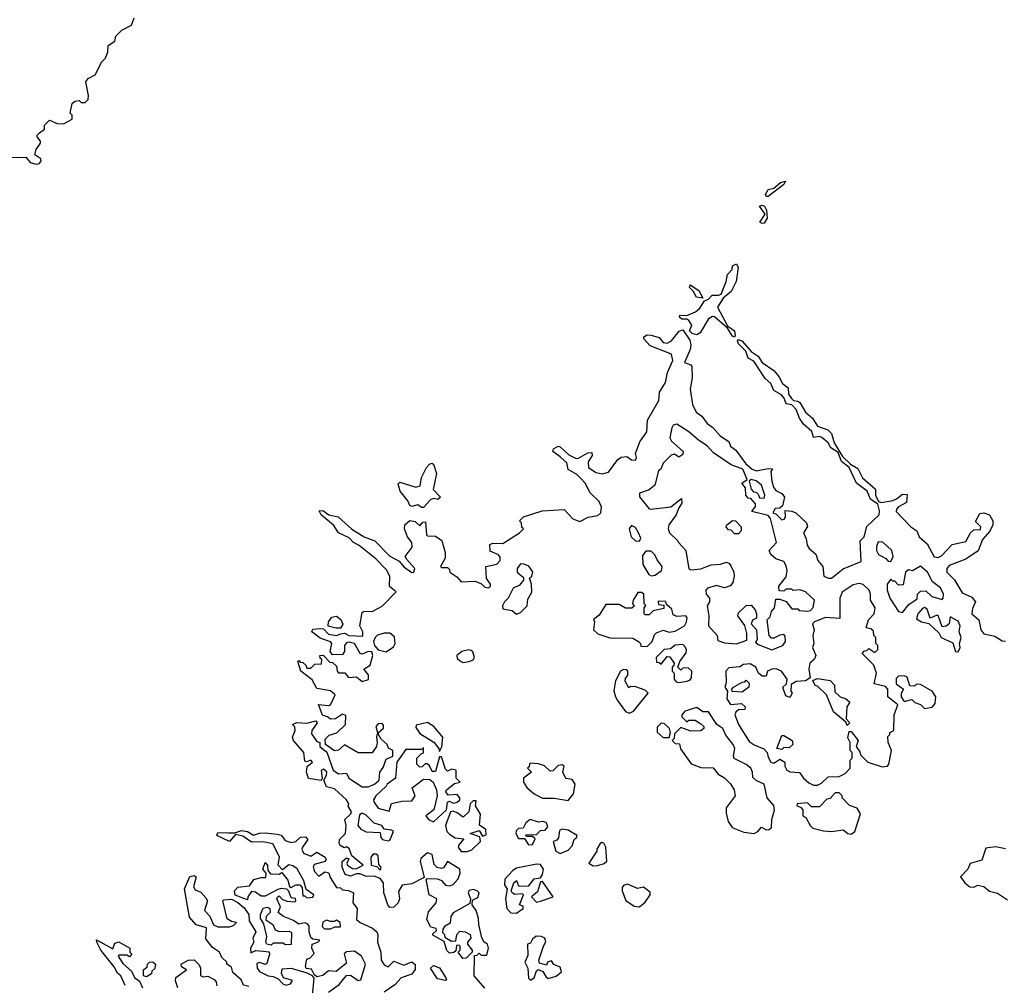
# Model space of a CAD drawing. Extents: x 2219101 to 2444320, y 201258 to 358766.
# Tile 279 of 349: x 2402534 to 2407509, y 237378 to 242258. Entities that reach past the tile are written whole.
import ezdxf

# ---------------------------------------------------------------- set-up
doc = ezdxf.new("R2010")
doc.units = 0

msp = doc.modelspace()

# ---------------------------------------------------------------- linework, layer by layer
at = {"layer": '0CON10XD'}
for points in [[(2402495, 241562.5), (2402565, 241563.3), (2402586.4, 241536.4), (2402617.5, 241527.5), (2402635, 241530.8), (2402642.5, 241545), (2402640.6, 241555), (2402611.4, 241575), (2402618, 241602), (2402640, 241635), (2402640, 241645), (2402623, 241667), (2402622.5, 241675), (2402635, 241686.7), (2402660, 241705), (2402660, 241725), (2402685, 241750), (2402723.3, 241733.3), (2402755, 241731.2), (2402800, 241755), (2402800, 241775), (2402790, 241785), (2402800, 241835), (2402813, 241847), (2402835, 241850), (2402845, 241840), (2402865, 241840), (2402880, 241855), (2402882.5, 241875), (2402867.5, 241945), (2402879.3, 241960.7), (2402915, 241980), (2402950, 242045), (2402967, 242063), (2402980, 242095), (2402981.7, 242128.3), (2403015, 242150), (2403020, 242175), (2403050, 242205), (2403099.3, 242230.7), (2403113, 242267)], [(2406305, 241363.8), (2406301.4, 241375), (2406315, 241400), (2406345, 241407.1), (2406378, 241435), (2406402.5, 241442.5), (2406395.5, 241425), (2406315, 241364.3), (2406305, 241363.8)], [(2406285, 241228), (2406273.3, 241235), (2406301.2, 241275), (2406272.5, 241315), (2406285, 241321.2), (2406298, 241315), (2406308.1, 241295), (2406311.4, 241255), (2406295, 241230), (2406285, 241228)], [(2406145, 240653.8), (2406135, 240658.8), (2406109.6, 240699.5), (2406045, 240756.2), (2406035, 240758), (2406014.1, 240745.9), (2405972.5, 240675), (2405955, 240665.6), (2405931.3, 240671.3), (2405918, 240685), (2405929.2, 240715), (2405915, 240738), (2405905, 240744.2), (2405880, 240745), (2405867.5, 240755), (2405870, 240765), (2405905, 240763.8), (2405948.5, 240781.5), (2405969.9, 240800.1), (2405993.3, 240836.7), (2406015, 240846.2), (2406033.6, 240866.4), (2406065, 240865.4), (2406078.7, 240871.3), (2406103.3, 240935), (2406109.6, 240970.4), (2406134.2, 240995), (2406136, 241015), (2406155, 241023.8), (2406164, 241005), (2406153.6, 240935), (2406128.2, 240885), (2406089.1, 240850.9), (2406060.5, 240805), (2406110.4, 240710.5), (2406145.5, 240685), (2406149.2, 240660.8), (2406145, 240653.8)], [(2405985, 240850), (2405954.2, 240855), (2405936.2, 240886.2), (2405917.5, 240905), (2405921.7, 240918.3), (2405965, 240890), (2405985, 240850)], [(2404665, 237907.5), (2404685, 237883.3), (2404705, 237880), (2404725, 237887.5), (2404750, 237915), (2404760, 237945), (2404758, 237965), (2404695, 238004), (2404675, 237971.4), (2404665, 237967.5), (2404642.7, 237972.7), (2404627.8, 237987.8), (2404618.3, 238038.3), (2404595, 238047.5), (2404561.5, 238018.5), (2404557.1, 238005), (2404578.3, 237921.7), (2404515, 237891.2), (2404467, 237883), (2404448.3, 237851.7), (2404453.3, 237815), (2404446.7, 237795), (2404425, 237773.3), (2404405, 237770), (2404393.9, 237783.9), (2404373.3, 237845), (2404372.5, 237895), (2404355, 237917.5), (2404325, 237930), (2404285, 237927.5), (2404255, 237941.2), (2404235, 237941.2), (2404205, 237928.8), (2404178.3, 237938.3), (2404163.9, 237973.9), (2404163.6, 238003.6), (2404185, 238022.5), (2404197.5, 238017.5), (2404186.7, 237995), (2404190, 237985), (2404215, 237968), (2404233.8, 237966.2), (2404270, 237985), (2404211.7, 238031.7), (2404198.3, 238068.3), (2404185, 238077.5), (2404173, 238073), (2404153.6, 238083.6), (2404147.5, 238095), (2404150, 238115), (2404180, 238145), (2404183.3, 238185), (2404177.5, 238215), (2404207.5, 238245), (2404210, 238255), (2404193, 238283), (2404196.7, 238295), (2404185.8, 238315.8), (2404125, 238371.2), (2404085, 238380), (2404070, 238415), (2404085, 238440), (2404086.2, 238456.2), (2404069.3, 238469.3), (2404057.5, 238462.5), (2404062.5, 238425), (2404057.5, 238412.5), (2403993, 238423), (2403983.3, 238455), (2403987, 238483), (2404013.3, 238505), (2404005, 238515.8), (2403985, 238507.5), (2403975, 238510), (2403970, 238555), (2403916.7, 238615), (2403911.7, 238631.7), (2403926.2, 238665), (2403924.1, 238684.1), (2403912.5, 238695), (2403933.6, 238706.4), (2403985, 238703.3), (2404030, 238715), (2404036.4, 238703.6), (2404010, 238665), (2404008.3, 238648.3), (2404035, 238610), (2404050, 238605), (2404050, 238585), (2404086.2, 238556.2), (2404117.5, 238465), (2404145, 238446.7), (2404185, 238450), (2404197.5, 238425), (2404265, 238381.2), (2404295, 238380), (2404326.1, 238393.9), (2404350, 238415), (2404353.3, 238455), (2404370.7, 238479.3), (2404385, 238520), (2404420, 238535), (2404420, 238565), (2404397, 238577), (2404390, 238595), (2404361.2, 238621.2), (2404346.7, 238645), (2404347.5, 238655), (2404372.3, 238677.7), (2404372.3, 238692.3), (2404365, 238701.2), (2404345, 238700), (2404333.1, 238685), (2404342.5, 238655), (2404337, 238633), (2404340, 238605), (2404336.2, 238585), (2404315, 238553.3), (2404245, 238552.5), (2404175, 238593.3), (2404145, 238566.7), (2404125, 238562.5), (2404080, 238595), (2404078.3, 238621.7), (2404097.5, 238642.5), (2404137, 238653), (2404180, 238695), (2404181.7, 238741.7), (2404165, 238747.5), (2404130, 238725), (2404105, 238722.5), (2404090, 238735), (2404063.6, 238743.6), (2404043.3, 238796.7), (2404095, 238791.2), (2404104.3, 238795.7), (2404127.5, 238845), (2404105, 238866.2), (2404035, 238877.5), (2404011.7, 238921.7), (2403953.8, 238965), (2403940, 239015), (2403945, 239020), (2403951.7, 239011.7), (2403965, 239010), (2403980, 238995), (2403985, 238980), (2404005, 238980), (2404025, 239000), (2404058.3, 239001.7), (2404060, 239025), (2404051.7, 239031.7), (2404050, 239045), (2404067, 239047), (2404101.7, 239011.7), (2404115, 239010), (2404135, 238990), (2404137.5, 238965), (2404145, 238957.5), (2404177.5, 238957.5), (2404195, 238934), (2404235, 238937.5), (2404265, 238913.3), (2404297, 238923), (2404297, 238947), (2404272.5, 238975), (2404304.3, 238995.7), (2404318.6, 239045), (2404312.7, 239062.7), (2404295, 239064.5), (2404265, 239051.9), (2404255, 239054), (2404225.5, 239105.5), (2404198.8, 239111.2), (2404185, 239108), (2404174.5, 239095.5), (2404175.7, 239065), (2404165, 239050), (2404115, 239047.5), (2404102.5, 239065), (2404110.8, 239105), (2404104.5, 239114.4), (2404052.6, 239132.6), (2404010, 239165), (2404015, 239177.5), (2404055, 239181.2), (2404068.8, 239178.8), (2404095, 239152), (2404135, 239146.2), (2404156.2, 239153.8), (2404175, 239157.5), (2404196.4, 239146.4), (2404267.5, 239142.5), (2404267.1, 239165), (2404252.7, 239195), (2404265, 239262.5), (2404275, 239268.8), (2404315, 239266.7), (2404365, 239294), (2404436.1, 239366.1), (2404403, 239393), (2404404.5, 239445), (2404387.6, 239477.6), (2404332.7, 239532.7), (2404250, 239600), (2404221.4, 239615), (2404198.9, 239638.9), (2404144.3, 239664.3), (2404121.2, 239701.2), (2404056.7, 239755), (2404047.5, 239775), (2404065, 239777.5), (2404096.4, 239756.4), (2404142.5, 239745), (2404212.3, 239682.3), (2404274.5, 239644.5), (2404328.8, 239625), (2404405, 239546), (2404451.2, 239521.2), (2404475, 239492.5), (2404515, 239464.2), (2404525.8, 239465), (2404531.2, 239485), (2404489.6, 239529.5), (2404482.5, 239545), (2404517.8, 239592.2), (2404515.5, 239615), (2404494, 239644), (2404478.2, 239685), (2404480, 239705), (2404505, 239727.5), (2404531.7, 239721.7), (2404555, 239700), (2404571.7, 239718.3), (2404585, 239720), (2404590, 239655), (2404595, 239650), (2404635, 239647.5), (2404666.2, 239626.2), (2404683.3, 239565), (2404683, 239537), (2404660, 239495), (2404665, 239490), (2404695, 239490), (2404705, 239480), (2404707.5, 239465), (2404742.3, 239442.3), (2404765, 239416.7), (2404835, 239420), (2404866.7, 239406.7), (2404885, 239390), (2404905, 239386.7), (2404913.3, 239395), (2404913.3, 239405), (2404893, 239433), (2404890, 239495), (2404945, 239506.7), (2404962.5, 239525), (2404961.7, 239541.7), (2404953, 239553), (2404911.7, 239571.7), (2404910, 239605), (2404925, 239612.5), (2404975, 239610), (2405060, 239665), (2405080, 239685), (2405071.7, 239691.7), (2405070, 239715), (2405060, 239725), (2405080, 239745), (2405173.9, 239776.1), (2405285, 239783.3), (2405328.8, 239735), (2405365, 239721.5), (2405405.6, 239744.4), (2405455, 239752.9), (2405470, 239765), (2405473.8, 239795), (2405462.4, 239822.4), (2405416.6, 239866.6), (2405390.5, 239915), (2405369.9, 239939.9), (2405349.2, 239959.2), (2405305.5, 239985), (2405298.3, 240018.3), (2405265, 240049.2), (2405227.5, 240075), (2405230.6, 240089.4), (2405255, 240102.5), (2405265, 240100), (2405309.3, 240059.3), (2405345, 240040.8), (2405357.9, 240042.1), (2405405, 240068.8), (2405425, 240070), (2405425.8, 240055), (2405406.9, 240023.1), (2405408.1, 239995), (2405445, 239969.5), (2405477.9, 239962.1), (2405509.1, 239970.9), (2405556.2, 240035), (2405573.2, 240046.8), (2405601.2, 240051.2), (2405625, 240033.3), (2405645, 240032.2), (2405650, 240045), (2405646.2, 240065), (2405667.1, 240125), (2405702.5, 240175), (2405705.4, 240234.5), (2405763.8, 240333.8), (2405767.5, 240375), (2405797.5, 240425), (2405807.5, 240475), (2405833.3, 240535), (2405827.5, 240567.5), (2405720, 240610), (2405686.7, 240645), (2405687.8, 240655), (2405705, 240665.5), (2405725, 240663.6), (2405765, 240652.2), (2405785, 240626.5), (2405805, 240623.1), (2405827.5, 240635), (2405866.1, 240683.9), (2405885, 240691.2), (2405919.2, 240639.2), (2405925.4, 240614.6), (2405921.7, 240591.7), (2405893.8, 240525), (2405924.2, 240514.2), (2405930, 240505), (2405931.2, 240448.8), (2405921.2, 240391.2), (2405933, 240313), (2405952.5, 240275), (2405980, 240255), (2406007, 240217), (2406036.4, 240196.4), (2406075, 240153.3), (2406116.7, 240126.7), (2406125, 240102.5), (2406151.7, 240081.7), (2406203.1, 240013.1), (2406235, 239985.6), (2406255, 239978.1), (2406315, 239990), (2406338.3, 239988.3), (2406330, 239975), (2406334, 239925), (2406343.1, 239895), (2406355, 239878), (2406384, 239864), (2406397.5, 239845), (2406388.3, 239801.7), (2406375, 239790), (2406351.7, 239788.3), (2406340, 239765), (2406355, 239760), (2406385, 239730), (2406396.4, 239733.6), (2406402.5, 239745), (2406401.7, 239778.3), (2406435, 239774), (2406455.8, 239765), (2406509.2, 239715), (2406513.8, 239696.2), (2406493.8, 239665), (2406507.5, 239635), (2406513, 239603), (2406522.5, 239585), (2406556.1, 239556.1), (2406566.2, 239525), (2406592.5, 239495), (2406597.5, 239445), (2406620, 239435), (2406635, 239436.2), (2406695, 239483.3), (2406785, 239520), (2406780, 239625), (2406800, 239645), (2406813.9, 239696.1), (2406876.7, 239755), (2406878.8, 239775), (2406869.6, 239809.5), (2406832, 239835), (2406815.7, 239875.7), (2406762.5, 239915), (2406724.2, 239994.2), (2406686.7, 240025), (2406670, 240070), (2406632.5, 240095), (2406619.3, 240119.3), (2406586.1, 240146.1), (2406575, 240151.2), (2406545, 240146.7), (2406536.7, 240176.7), (2406494.6, 240214.6), (2406474.3, 240245), (2406457.8, 240287.8), (2406435, 240310.8), (2406406.1, 240316.1), (2406395.9, 240345.9), (2406382.9, 240362.9), (2406343.8, 240383.8), (2406328.9, 240418.9), (2406300.8, 240445), (2406242.5, 240532.5), (2406215, 240548), (2406202.9, 240582.9), (2406165, 240620), (2406160, 240635), (2406165, 240642.5), (2406185, 240633.8), (2406230.6, 240580.6), (2406265, 240557.5), (2406285.6, 240525.6), (2406343.8, 240485), (2406370, 240455), (2406388.8, 240418.8), (2406417.1, 240397.1), (2406419.2, 240365), (2406433.2, 240343.2), (2406444.2, 240334.2), (2406465, 240330), (2406475, 240323.8), (2406504.3, 240274.3), (2406539.2, 240245), (2406564.3, 240204.3), (2406617.5, 240185), (2406635, 240167.5), (2406649.3, 240119.3), (2406691.2, 240051.2), (2406731.2, 240011.2), (2406769.3, 239989.3), (2406792.3, 239942.3), (2406858.8, 239885), (2406858.6, 239855), (2406873.3, 239823.3), (2406888, 239818), (2406945, 239828.8), (2406964.1, 239835.9), (2406995, 239860), (2407018.3, 239858.3), (2407015, 239817.5), (2406974.2, 239795.8), (2406963.3, 239785), (2406962.3, 239772.3), (2407036.2, 239695), (2407067.5, 239675), (2407078.8, 239645), (2407119.1, 239609.1), (2407155, 239544), (2407175, 239539.2), (2407191.7, 239548.3), (2407245, 239606.2), (2407315, 239621.2), (2407337.5, 239665), (2407355, 239680), (2407388.3, 239681.7), (2407390, 239695), (2407362.5, 239722.5), (2407385, 239762.5), (2407405, 239765.8), (2407433.3, 239755), (2407451.2, 239725), (2407451.2, 239705), (2407435, 239672.5), (2407399.3, 239630.7), (2407376.4, 239573.6)], [(2406335, 239073.3), (2406390, 239095), (2406402.5, 239115), (2406401.7, 239141.7), (2406395, 239150), (2406375, 239147.5), (2406345, 239132.5), (2406333, 239133), (2406320, 239145), (2406310, 239225), (2406325, 239240), (2406333, 239267), (2406347.5, 239285), (2406355, 239330), (2406375, 239330), (2406407, 239317), (2406435, 239280), (2406465, 239280), (2406472.5, 239272.5), (2406515, 239268), (2406528.8, 239271.2), (2406542.7, 239287.3), (2406550, 239325), (2406505, 239365.8), (2406475, 239376.7), (2406442.5, 239372.5), (2406435, 239380), (2406405, 239380), (2406395, 239370), (2406371.7, 239371.7), (2406370, 239395), (2406407, 239443), (2406412.5, 239475), (2406407, 239497), (2406395, 239520), (2406355, 239532.5), (2406330, 239555), (2406320, 239575), (2406357.5, 239615), (2406326.7, 239736.7), (2406315, 239752.5), (2406232.5, 239772.5), (2406251.7, 239798.3), (2406251.7, 239811.7), (2406228.3, 239838.3), (2406215, 239840), (2406202.5, 239855), (2406201.7, 239891.7), (2406182.5, 239915), (2406210, 239935), (2406187.2, 239987.2), (2406128.2, 240008.2), (2406039.7, 240069.7), (2406008, 240105), (2405963.5, 240133.5), (2405915, 240175.6), (2405855, 240213.1), (2405835, 240208), (2405829.2, 240195), (2405818.6, 240145), (2405827.7, 240127.7), (2405886.4, 240076.4), (2405885, 240060), (2405865, 240047.5), (2405841.7, 240061.7), (2405825, 240056.7), (2405785, 240016.2), (2405773.3, 239986.7), (2405761.7, 239978.3), (2405743.3, 239905), (2405715, 239881.2), (2405665, 239865.5), (2405665, 239846.7), (2405715, 239786.2), (2405725, 239783.8), (2405823.9, 239796.1), (2405878.3, 239838.3), (2405880, 239815), (2405862, 239788), (2405851.2, 239755), (2405814, 239705), (2405810, 239685), (2405817.5, 239665), (2405860, 239625), (2405862.5, 239615), (2405900, 239575), (2405915, 239482.5), (2405925, 239477.5), (2405975, 239483.3), (2406027.7, 239502.3), (2406075, 239506.7), (2406105, 239516.2), (2406119.3, 239509.3), (2406127, 239497), (2406142.5, 239465), (2406143.3, 239445), (2406136.4, 239413.6), (2406125, 239397.5), (2406095, 239386.7), (2406055, 239398.8), (2406010, 239385), (2406000, 239375), (2406002.5, 239355), (2406020, 239335), (2406020, 239315), (2406007.5, 239295), (2406016.7, 239245), (2406013.8, 239195), (2406057.5, 239145), (2406060.7, 239120.7), (2406095, 239108.8), (2406155, 239103.8), (2406207.5, 239122.5), (2406207.5, 239155), (2406197, 239197), (2406162.5, 239245), (2406165, 239260), (2406205, 239296.7), (2406229.3, 239299.3), (2406250, 239275), (2406257.5, 239255), (2406256.7, 239233.3), (2406237, 239223), (2406230, 239205), (2406257.5, 239175), (2406260, 239125), (2406251.7, 239111.7), (2406265, 239100), (2406335, 239073.3)], [(2404575, 239792.5), (2404565, 239792.5), (2404545, 239805.8), (2404515, 239798), (2404505, 239803.3), (2404495.5, 239825.5), (2404456.7, 239875), (2404447, 239913), (2404455, 239920), (2404535, 239896), (2404557, 239903), (2404564.2, 239944.2), (2404589.4, 239995), (2404605, 240012.5), (2404616.4, 240016.4), (2404625, 240012.5), (2404639.2, 239965), (2404623, 239883), (2404660, 239845), (2404647, 239833), (2404625, 239837.5), (2404609.3, 239830.7), (2404575, 239792.5)], [(2406295, 239840), (2406298.8, 239855), (2406282, 239905), (2406255, 239928), (2406230, 239935), (2406220, 239925), (2406230, 239885), (2406241.7, 239871.7), (2406255, 239870), (2406265, 239860), (2406271.7, 239841.7), (2406295, 239840)], [(2406165, 239660), (2406145, 239660), (2406128.3, 239678.3), (2406115, 239680), (2406103, 239693), (2406107.5, 239705), (2406135, 239727.5), (2406150, 239725), (2406180, 239695), (2406180, 239675), (2406165, 239660)], [(2405665, 239622.5), (2405672.5, 239637.5), (2405661.4, 239665), (2405645, 239692), (2405625, 239702.5), (2405613.5, 239685), (2405624, 239644), (2405645, 239623.8), (2405665, 239622.5)], [(2406935, 239520), (2406947.5, 239545), (2406940, 239575), (2406895, 239617.5), (2406871.7, 239618.3), (2406862.5, 239595), (2406862.5, 239575), (2406872.5, 239555), (2406910, 239535), (2406921.7, 239521.7), (2406935, 239520)], [(2405725, 239447.5), (2405745, 239450), (2405776.4, 239473.6), (2405780, 239495), (2405755, 239527.5), (2405743.8, 239553.8), (2405725, 239572.5), (2405698.3, 239571.7), (2405680.7, 239549.3), (2405683.3, 239505), (2405713.6, 239453.6), (2405725, 239447.5)], [(2407376.4, 239573.6), (2407315, 239531.2), (2407230.2, 239499.8), (2407218.1, 239485), (2407218.6, 239465), (2407256.9, 239426.9), (2407295, 239361.2), (2407345, 239340), (2407363.3, 239315), (2407347.6, 239282.4), (2407344.5, 239255), (2407380, 239225), (2407390, 239175), (2407405, 239154), (2407461.7, 239141.7), (2407498.3, 239118.3), (2407515, 239117.5)], [(2405045, 239253.8), (2405065, 239261.2), (2405097.5, 239295), (2405101.2, 239328.8), (2405122.5, 239365), (2405120, 239405), (2405110, 239435), (2405122.5, 239445), (2405127, 239467), (2405106.4, 239496.4), (2405083, 239507), (2405065, 239507.5), (2405047.5, 239485), (2405047.5, 239465), (2405079.3, 239439.3), (2405080, 239425), (2405059.3, 239400.7), (2405027.5, 239385), (2405002.5, 239335), (2404983.9, 239316.1), (2404973.8, 239295), (2404975, 239280), (2405021.7, 239271.7), (2405045, 239253.8)], [(2406995, 239262.5), (2407027, 239303), (2407068.3, 239331.7), (2407070, 239355), (2407085, 239370), (2407111.7, 239371.7), (2407143.3, 239343.3), (2407195, 239327.5), (2407200, 239335), (2407201.2, 239355), (2407186.6, 239386.6), (2407146.1, 239416.1), (2407120, 239465), (2407085, 239496.7), (2407045, 239472.5), (2407025, 239477.5), (2407010, 239465), (2406998.3, 239401.7), (2406975, 239400), (2406955, 239420), (2406945, 239420), (2406935, 239430), (2406917.5, 239405), (2406916.7, 239375), (2406931.2, 239335), (2406975, 239266.7), (2406995, 239262.5)], [(2406565, 238390), (2406585, 238400), (2406618.3, 238431.7), (2406675, 238432.5), (2406705, 238447.5), (2406730, 238475), (2406730, 238515), (2406740, 238525), (2406740, 238555), (2406730, 238565), (2406730, 238605), (2406718.3, 238628.3), (2406725, 238660), (2406735, 238660), (2406770, 238615), (2406760, 238585), (2406778.3, 238558.3), (2406781.7, 238541.7), (2406820, 238505), (2406891.9, 238481.9), (2406918.8, 238485), (2406925.7, 238495), (2406938.8, 238565), (2406922.5, 238605), (2406920, 238635), (2406930, 238645), (2406930, 238655), (2406950, 238665), (2406952.5, 238745), (2406970, 238795), (2406920, 238835), (2406920, 238875), (2406908.3, 238888.3), (2406851.7, 238901.7), (2406862.5, 238955), (2406850, 238995), (2406790, 239055), (2406801.7, 239068.3), (2406815, 239070), (2406825, 239080), (2406855, 239060), (2406870, 239075), (2406870, 239095), (2406860, 239105), (2406860, 239135), (2406850, 239145), (2406848.3, 239168.3), (2406835, 239180), (2406810, 239185), (2406822.5, 239225), (2406851.2, 239255), (2406856.2, 239285), (2406832.5, 239325), (2406832.9, 239355), (2406825.5, 239375), (2406795, 239404.2), (2406775, 239408), (2406745, 239402), (2406690, 239365), (2406677.5, 239335), (2406678.3, 239231.7), (2406605, 239236.7), (2406550, 239215), (2406540, 239205), (2406547.5, 239175), (2406541.4, 239145), (2406546.7, 239105), (2406540, 239085), (2406556.7, 239045), (2406548.8, 239025), (2406526.2, 239005), (2406521.2, 238975), (2406528.3, 238931.7), (2406505, 238916.7), (2406456.7, 238913.3), (2406431.7, 238898.3), (2406430, 238865), (2406437.5, 238855), (2406425, 238832.5), (2406405, 238840), (2406393, 238873), (2406390, 238885), (2406408.3, 238901.7), (2406412.5, 238925), (2406383.3, 238965), (2406356.8, 238976.8), (2406334.3, 238975.7), (2406312.5, 238965), (2406305, 238940), (2406285, 238940), (2406267.5, 238955), (2406253.3, 238985), (2406225, 239002), (2406190.7, 238999.3), (2406172.5, 238987.5), (2406117, 238983), (2406102.5, 238965), (2406103, 238907), (2406097.5, 238885), (2406110, 238865), (2406106.7, 238825), (2406125, 238797.5), (2406181.7, 238801.7), (2406200, 238785), (2406198.3, 238771.7), (2406165, 238770), (2406151.7, 238758.3), (2406147.5, 238745), (2406166.2, 238695), (2406220.3, 238610.3), (2406245, 238592.5), (2406293, 238573), (2406310, 238555), (2406315, 238530), (2406330, 238505), (2406345, 238500), (2406375, 238520), (2406400, 238505), (2406400, 238485), (2406410, 238465), (2406427, 238457), (2406473.6, 238453.6), (2406494.1, 238424.1), (2406521.7, 238401.7), (2406545, 238390), (2406565, 238390)], [(2405705, 239090), (2405730, 239115), (2405741.7, 239148.3), (2405751.7, 239158.3), (2405785, 239172.5), (2405815, 239162.5), (2405845, 239167.5), (2405892.5, 239195), (2405903.3, 239215), (2405906.2, 239235), (2405900, 239245), (2405855, 239242.5), (2405835, 239250), (2405828.3, 239278.3), (2405801.7, 239301.7), (2405798.3, 239318.3), (2405765, 239320), (2405760, 239315), (2405761.7, 239301.7), (2405788.3, 239298.3), (2405788.3, 239281.7), (2405735, 239270), (2405715, 239250), (2405695, 239250), (2405690, 239255), (2405690, 239285), (2405697.5, 239297.5), (2405690, 239305), (2405687.5, 239355), (2405675, 239362.5), (2405657, 239363), (2405633.3, 239325), (2405630, 239305), (2405640, 239295), (2405627, 239283), (2405595, 239283.3), (2405563, 239303), (2405495, 239302.5), (2405461.7, 239248.3), (2405433, 239227), (2405437.5, 239215), (2405433.3, 239175), (2405455, 239153.3), (2405515, 239133.8), (2405631.7, 239131.7), (2405660, 239115), (2405670, 239105), (2405671.7, 239091.7), (2405705, 239090)], [(2407275, 239063.3), (2407286.2, 239085), (2407282.5, 239105), (2407290, 239135), (2407281.2, 239165), (2407285.6, 239195), (2407275, 239218.8), (2407235, 239240), (2407230, 239205), (2407215, 239192.5), (2407195, 239190), (2407175, 239246.7), (2407165, 239247.5), (2407135, 239232.5), (2407119.3, 239279.3), (2407105, 239287.5), (2407095, 239282.5), (2407072.5, 239255), (2407065, 239230), (2407090, 239215), (2407126.7, 239206.7), (2407178.3, 239158.3), (2407190, 239135), (2407248.3, 239108.3), (2407262.5, 239065), (2407275, 239063.3)], [(2404132.3, 239182.3), (2404093.3, 239193.3), (2404094, 239215), (2404110.9, 239239.1), (2404135, 239243.1), (2404157.3, 239227.3), (2404166.9, 239203.1), (2404155, 239182.5), (2404132.3, 239182.3)], [(2404385, 239063.8), (2404422.3, 239087.7), (2404430.8, 239105), (2404428.1, 239138.1), (2404405, 239156.7), (2404375, 239157.5), (2404342.5, 239147.5), (2404330, 239135), (2404322.5, 239115), (2404326.7, 239095), (2404345, 239072.5), (2404385, 239063.8)], [(2405865, 238907.5), (2405905, 238914), (2405919.7, 238920.3), (2405927.7, 238932.3), (2405930, 238965), (2405911.7, 238981.7), (2405885, 238980), (2405875, 238970), (2405860, 238985), (2405870, 239015), (2405901.7, 239058.3), (2405902.5, 239075), (2405895, 239090), (2405885, 239100), (2405845, 239097.5), (2405821.7, 239078.3), (2405790, 239075), (2405750, 239035), (2405751.7, 239011.7), (2405765, 239010), (2405775, 239000), (2405805, 239040), (2405818.3, 239038.3), (2405840, 239005), (2405838.3, 238991.7), (2405830, 238985), (2405830, 238965), (2405840, 238955), (2405840, 238925), (2405851.7, 238911.7), (2405865, 238907.5)], [(2404775, 239008.8), (2404805, 239013.8), (2404825, 239022.5), (2404832.5, 239035), (2404823.6, 239063.6), (2404815, 239070), (2404803.3, 239073.3), (2404767.5, 239065), (2404742.5, 239045), (2404745, 239030), (2404765, 239013.8), (2404775, 239008.8)], [(2405615, 238753.8), (2405635, 238763.3), (2405710, 238855), (2405695, 238870), (2405647, 238887), (2405622.5, 238887.5), (2405611.7, 238881.7), (2405592.5, 238915), (2405595, 238930), (2405607, 238943), (2405607.5, 238965), (2405601.7, 238971.7), (2405585, 238973.3), (2405570, 238965), (2405544.1, 238915.9), (2405536.4, 238866.4), (2405543.8, 238835), (2405555, 238817.5), (2405595, 238761.2), (2405615, 238753.8)], [(2407105, 238777.5), (2407145, 238783.3), (2407158.8, 238801.2), (2407162, 238835), (2407144.3, 238864.3), (2407085, 238897.5), (2407065, 238900), (2407055, 238890), (2407031.7, 238891.7), (2407017.5, 238935), (2407005, 238942.5), (2406975, 238940), (2406961.7, 238928.3), (2406961.7, 238901.7), (2407000, 238875), (2406988.3, 238851.7), (2406987.5, 238835), (2407002.5, 238812.5), (2407041.7, 238821.7), (2407057.5, 238807.5), (2407085, 238797.5), (2407105, 238777.5)], [(2406185, 238860), (2406133, 238863), (2406132.5, 238875), (2406140, 238885), (2406185, 238910), (2406198.3, 238911.7), (2406205, 238920), (2406220, 238905), (2406217.5, 238885), (2406185, 238860)], [(2406715, 238690), (2406708.3, 238708.3), (2406645, 238760), (2406610, 238845), (2406565, 238890), (2406553.6, 238893.6), (2406541.7, 238918.3), (2406565, 238927.5), (2406628.3, 238918.3), (2406650, 238895), (2406651.7, 238861.7), (2406680, 238835), (2406707, 238827), (2406728.3, 238808.3), (2406712.5, 238785), (2406710, 238725), (2406727.5, 238705), (2406715, 238690)], [(2406245, 238144.4), (2406263.3, 238155), (2406282.5, 238177.5), (2406305, 238164), (2406320, 238165), (2406332.5, 238175), (2406334, 238215), (2406347.9, 238262.1), (2406345, 238286.7), (2406311.2, 238325), (2406295, 238394), (2406255, 238412.5), (2406237.7, 238427.7), (2406237.1, 238455), (2406227.5, 238475), (2406205, 238494.3), (2406144.2, 238524.2), (2406140, 238535), (2406146.7, 238575), (2406139.4, 238595), (2406101.7, 238641.7), (2406086, 238675), (2406055.8, 238695.8), (2406015, 238760), (2405985, 238760), (2405955, 238782.5), (2405895, 238762.5), (2405880, 238745), (2405880, 238735), (2405905, 238710), (2405915, 238717.5), (2405947, 238717), (2405975, 238700), (2405990, 238685), (2405990, 238675), (2405976.1, 238663.9), (2405925, 238662.5), (2405875, 238680), (2405841.7, 238648.3), (2405840, 238625), (2405830, 238615), (2405845, 238600), (2405868.3, 238598.3), (2405873, 238573), (2405926.4, 238496.4), (2405975, 238478.8), (2406037.5, 238477.5), (2406063.8, 238445), (2406095, 238426.2), (2406125, 238396.7), (2406143.8, 238365), (2406148.8, 238335), (2406104.2, 238275), (2406102.9, 238247.1), (2406112.9, 238205), (2406134.5, 238174.5), (2406192.1, 238152.1), (2406245, 238144.4)], [(2404655, 238560), (2404666.4, 238583.6), (2404671.7, 238631.7), (2404626.4, 238686.4), (2404595, 238706.2), (2404537, 238693), (2404535, 238680), (2404555, 238650), (2404627.1, 238607.1), (2404652.5, 238575), (2404655, 238560)], [(2405815, 238630), (2405822.5, 238655), (2405817.5, 238675), (2405790.7, 238700.7), (2405775, 238703.3), (2405755, 238682.5), (2405755, 238657.5), (2405785, 238630), (2405815, 238630)], [(2406385, 238570), (2406360, 238575), (2406385, 238640), (2406395, 238640), (2406437.5, 238615), (2406440, 238595), (2406421.7, 238578.3), (2406395, 238580), (2406385, 238570)], [(2404625, 238204), (2404690, 238265), (2404695, 238302.5), (2404705, 238307.5), (2404725, 238297.5), (2404745, 238303.3), (2404757.5, 238315), (2404757.5, 238325), (2404745, 238342.5), (2404698.3, 238338.3), (2404687.5, 238355), (2404690, 238365), (2404731.7, 238398.3), (2404760, 238405), (2404740, 238425), (2404740, 238465), (2404715, 238470), (2404695, 238460), (2404685, 238470), (2404665, 238532.5), (2404655, 238532.5), (2404635, 238458.8), (2404618.3, 238458.3), (2404605, 238486.7), (2404593.6, 238496.4), (2404582.5, 238497.5), (2404568.3, 238481.7), (2404555, 238480), (2404540, 238495), (2404540, 238525), (2404561.7, 238548.3), (2404575, 238552.5), (2404575, 238580), (2404565, 238570), (2404485, 238570), (2404440, 238505), (2404432.5, 238425), (2404390, 238395), (2404386.4, 238383.6), (2404334.1, 238335.9), (2404321.2, 238315), (2404323.3, 238305), (2404345, 238272.5), (2404401.7, 238258.3), (2404413, 238297), (2404465, 238308.8), (2404515, 238310), (2404532.5, 238335), (2404517.5, 238375), (2404575, 238420), (2404607, 238417), (2404622.5, 238405), (2404640, 238365), (2404643.3, 238335), (2404625.7, 238264.3), (2404586.7, 238235), (2404600, 238215), (2404625, 238204)], [(2405305, 238312.5), (2405332.5, 238345), (2405340, 238395), (2405325, 238417.5), (2405295, 238422.5), (2405289.3, 238429.3), (2405277.5, 238455), (2405285.5, 238485.5), (2405275, 238491.2), (2405255, 238488.8), (2405228.3, 238461.7), (2405215, 238460), (2405186.1, 238486.1), (2405155, 238497.5), (2405115, 238500), (2405110, 238495), (2405108.3, 238481.7), (2405100, 238475), (2405120, 238455), (2405080, 238425), (2405080, 238405), (2405097, 238377), (2405133.3, 238345), (2405175, 238324.2), (2405235, 238323.3), (2405305, 238312.5)], [(2406735, 238142), (2406753.3, 238155), (2406782.5, 238245), (2406765, 238272.5), (2406727, 238287), (2406690, 238325), (2406690, 238335), (2406675, 238350), (2406655, 238350), (2406628.3, 238321.7), (2406611.7, 238318.3), (2406575, 238280), (2406535, 238280), (2406515, 238300), (2406462.5, 238295), (2406460, 238285), (2406478.3, 238278.3), (2406490, 238265), (2406490, 238235), (2406506.4, 238226.4), (2406528, 238185), (2406542.1, 238172.1), (2406595, 238157.5), (2406635, 238154.3), (2406695, 238163.8), (2406717.5, 238145), (2406735, 238142)], [(2404795, 238053.3), (2404817.9, 238062.1), (2404862.5, 238105), (2404858.3, 238128.3), (2404810, 238145), (2404855, 238160), (2404871.7, 238131.7), (2404891.7, 238138.3), (2404890, 238165), (2404857.5, 238187.5), (2404863, 238243), (2404837.5, 238285), (2404840, 238310), (2404825, 238310), (2404810, 238295), (2404803.3, 238255), (2404775, 238227.5), (2404745, 238250), (2404725, 238257.5), (2404710, 238255), (2404686, 238185), (2404692, 238155), (2404705, 238140.8), (2404735, 238122.5), (2404778.3, 238118.3), (2404752.7, 238087.3), (2404750, 238075), (2404765, 238053.3), (2404795, 238053.3)], [(2404395, 238107.1), (2404405, 238110.8), (2404423.3, 238155), (2404412.3, 238162.3), (2404376.2, 238166.2), (2404363.3, 238185), (2404325, 238196.7), (2404285, 238237.5), (2404265, 238247.5), (2404251.2, 238238.8), (2404242.5, 238185), (2404257, 238167), (2404285, 238152.5), (2404355, 238150), (2404358.8, 238125), (2404366.7, 238115), (2404395, 238107.1)], [(2405105, 238087.5), (2405125, 238090), (2405138.3, 238118.3), (2405125, 238130), (2405095, 238130), (2405091.7, 238138.3), (2405145, 238140), (2405165, 238160), (2405188.3, 238161.7), (2405201.7, 238178.3), (2405195, 238198), (2405180, 238205), (2405155, 238202.5), (2405113.6, 238216.4), (2405090.7, 238199.3), (2405078.3, 238171.7), (2405055, 238170), (2405041.7, 238158.3), (2405040, 238145), (2405055, 238120), (2405085, 238120), (2405105, 238087.5)], [(2404095, 237342.5), (2404148, 237382), (2404185, 237426.7), (2404205, 237428.8), (2404245, 237402.5), (2404257.5, 237405), (2404280.8, 237485), (2404261.2, 237525), (2404225, 237550), (2404185, 237546.7), (2404173.6, 237536.4), (2404185, 237490), (2404132.3, 237447.7), (2404095, 237450), (2404065, 237427.5), (2404035, 237420), (2404021.7, 237431.7), (2404008.3, 237458.3), (2403981.7, 237461.7), (2403977.5, 237475), (2403985, 237510), (2404000, 237515), (2404021.7, 237538.3), (2404010, 237565), (2404012.5, 237585), (2404040, 237595), (2404050, 237605), (2404015, 237610), (2404005, 237620), (2403997, 237647), (2403997.5, 237677.5), (2403988.3, 237688.3), (2403975, 237692.5), (2403945, 237686.7), (2403917.5, 237705), (2403867.5, 237725), (2403840, 237745), (2403852.5, 237775), (2403833.3, 237815), (2403837, 237823), (2403845, 237830), (2403862, 237812), (2403885, 237803.3), (2403925, 237800), (2403930, 237805), (2403927, 237817), (2403905, 237820), (2403893.6, 237853.6), (2403883.6, 237863.6), (2403855, 237866.7), (2403838.3, 237861.7), (2403775, 237827.5), (2403755, 237827.5), (2403725, 237847.5), (2403705, 237852.5), (2403687.5, 237825), (2403685, 237810), (2403623.3, 237833.3), (2403620, 237855), (2403636.2, 237873.8), (2403695, 237880), (2403717.5, 237912.5), (2403755, 237922.5), (2403778.3, 237921.7), (2403780, 237945), (2403762.5, 237965), (2403775, 237997.5), (2403786.7, 237985), (2403788.3, 237958.3), (2403801.7, 237941.7), (2403845, 237940), (2403858.3, 237948.3), (2403888.3, 237908.3), (2403897, 237877), (2403905, 237872.5), (2403930, 237885), (2403950, 237885), (2403961.7, 237871.7), (2403965, 237830), (2403975, 237830), (2403985, 237820), (2404015, 237822.5), (2404020, 237835), (2403981.7, 237861.7), (2403970, 237905), (2403935.6, 237965.6), (2403915, 237982), (2403893.8, 237986.2), (2403861.7, 237961.7), (2403840, 237985), (2403846.4, 238026.4), (2403813, 238093), (2403765, 238102.9), (2403705, 238100.8), (2403661.5, 238131.5), (2403625, 238140), (2403593.9, 238103.9), (2403530, 238135), (2403535, 238150), (2403588.8, 238148.8), (2403621.7, 238148.3), (2403655, 238160), (2403685, 238154.2), (2403715, 238135.6), (2403745, 238146.7), (2403775, 238148.8), (2403835, 238142), (2403855.6, 238135.6), (2403875, 238110), (2403905, 238100), (2403930, 238105), (2403953, 238127), (2403977.5, 238127.5), (2403990, 238115), (2403962.5, 238075), (2403960, 238065), (2403967.5, 238045), (2404005, 238030), (2404035, 238050), (2404077.5, 238025), (2404083.3, 238015), (2404077.3, 238002.7), (2404021.7, 237988.3), (2404016.2, 237975), (2404023, 237953), (2404045, 237930), (2404075, 237951.2), (2404096.2, 237946.2), (2404103, 237923), (2404135, 237872.5), (2404155, 237870), (2404165, 237860), (2404195, 237857.5), (2404220, 237845), (2404217.5, 237795), (2404240, 237765), (2404235, 237710), (2404254.3, 237694.3), (2404316.2, 237666.2), (2404338.3, 237648.3), (2404343.6, 237633.6), (2404342, 237595), (2404359.2, 237545), (2404360.8, 237505), (2404375, 237481.2), (2404395, 237471.2), (2404425, 237500), (2404475, 237478.8), (2404515, 237496.2), (2404532, 237482), (2404532.3, 237457.7), (2404516, 237434), (2404461.2, 237415), (2404429.6, 237380.5), (2404375, 237342.5)], [(2405265, 238043.3), (2405305, 238060), (2405325, 238082.5), (2405336.1, 238113.9), (2405347.5, 238125), (2405350, 238135), (2405305, 238162), (2405274, 238166), (2405260.7, 238159.3), (2405257, 238123), (2405248.3, 238111.7), (2405230, 238105), (2405243.3, 238055), (2405265, 238043.3)], [(2405430.7, 237980.7), (2405455, 237982.5), (2405487.5, 237992.5), (2405500, 238005), (2405496.2, 238075), (2405485, 238096.2), (2405475, 238098.8), (2405467.5, 238095), (2405450, 238065), (2405450, 238055), (2405410, 237995), (2405430.7, 237980.7)], [(2404355, 237960), (2404360, 237975), (2404348.3, 237988.3), (2404345, 238032.5), (2404335, 238040), (2404320, 238040), (2404307.5, 238025), (2404310, 237985), (2404338.3, 237978.3), (2404355, 237960)], [(2407515, 238067.5), (2407465, 238077.5), (2407415, 238070), (2407395, 238010), (2407337, 237993), (2407323.8, 237965), (2407287.5, 237925), (2407308.8, 237895), (2407335, 237875.8), (2407355, 237874), (2407375, 237883.3), (2407405, 237877.5), (2407433.9, 237853.9), (2407473.6, 237843.6), (2407525, 237810)], [(2405045, 237742), (2405077.5, 237765), (2405078.3, 237778.3), (2405060, 237785), (2405080, 237835), (2405075, 237840), (2405035, 237836.7), (2405022.5, 237845), (2405017.5, 237855), (2405030, 237895), (2405045, 237907.5), (2405055, 237880), (2405105, 237878.8), (2405134.1, 237915.9), (2405165, 237920), (2405175, 237937.5), (2405180, 237965), (2405165, 237987.5), (2405145, 237990), (2405045, 237970), (2405025, 237957.5), (2404985.8, 237914.2), (2404984, 237885), (2404997, 237863), (2404989.2, 237815), (2404996, 237765), (2405015, 237744.2), (2405045, 237742)], [(2403691.7, 237371.7), (2403665, 237377.5), (2403653.3, 237405), (2403611.7, 237441.7), (2403605, 237470), (2403580, 237485), (2403580, 237495), (2403555, 237517.5), (2403543.8, 237545), (2403508.3, 237568.3), (2403475, 237612.5), (2403478.3, 237668.3), (2403425, 237682.5), (2403391.7, 237721.7), (2403366.7, 237865), (2403393, 237927), (2403415, 237932.5), (2403426.2, 237926.2), (2403412.5, 237875), (2403420.4, 237860.5), (2403448.8, 237848.8), (2403475, 237820), (2403482.5, 237805), (2403467.5, 237755), (2403495, 237727.5), (2403513.3, 237683.3), (2403535, 237672.5), (2403595, 237672.5), (2403615, 237680), (2403630, 237695), (2403605, 237700), (2403583, 237713), (2403560, 237805), (2403565, 237810), (2403605, 237812.5), (2403636.7, 237796.7), (2403668.3, 237768.3), (2403692.5, 237735), (2403693.6, 237703.6), (2403727, 237647), (2403712.5, 237615), (2403717.5, 237595), (2403700, 237565), (2403701.7, 237541.7), (2403727, 237553), (2403765, 237550), (2403795, 237547.5), (2403796.7, 237535), (2403783, 237487), (2403775, 237482.5), (2403745, 237492.5), (2403733, 237487), (2403734, 237465), (2403745, 237448), (2403790, 237425), (2403815, 237422.5), (2403840.7, 237410.7), (2403863.3, 237385), (2403881.2, 237378.8), (2403902.5, 237385), (2403911.7, 237401.7), (2403867.5, 237415), (2403857, 237437), (2403860, 237460), (2403906.4, 237463.6), (2403985, 237440), (2404008.3, 237428.3), (2404020, 237415), (2404012.5, 237325)], [(2404885, 237362.5), (2404830, 237425), (2404831.7, 237528.3), (2404845, 237530), (2404855, 237540), (2404865, 237530), (2404895, 237530), (2404902.5, 237565), (2404897.5, 237585), (2404880, 237595), (2404868.3, 237618.3), (2404853.3, 237685), (2404852.5, 237715), (2404840, 237755), (2404820, 237785), (2404821.7, 237808.3), (2404849.3, 237820.7), (2404856, 237845), (2404845, 237855.8), (2404825, 237862), (2404805, 237856.2), (2404800, 237845), (2404812.5, 237815), (2404808.3, 237791.7), (2404725, 237743.8), (2404712.5, 237725), (2404708.3, 237691.7), (2404680, 237675), (2404671.7, 237661.7), (2404670, 237645), (2404680, 237635), (2404681.7, 237621.7), (2404715, 237600), (2404738.3, 237601.7), (2404742.5, 237635), (2404758.3, 237651.7), (2404785, 237647.5), (2404810, 237635), (2404813.3, 237615), (2404796.7, 237595), (2404796.7, 237585), (2404820, 237555), (2404820, 237545), (2404790, 237515), (2404773, 237513), (2404750, 237545), (2404760, 237555), (2404760, 237575), (2404755, 237580), (2404741.7, 237578.3), (2404738.3, 237551.7), (2404727, 237543), (2404705, 237540), (2404693, 237553), (2404678.3, 237598.3), (2404621.7, 237631.7), (2404621.7, 237638.3), (2404640, 237655), (2404637.5, 237665), (2404611.7, 237671.7), (2404590.7, 237710.7), (2404600.4, 237749.5), (2404637.5, 237795), (2404642.5, 237815), (2404602.5, 237835), (2404588.3, 237911.7), (2404592.5, 237917.5), (2404645, 237916.2), (2404665, 237907.5)], [(2405145, 237797.5), (2405165, 237803.3), (2405230, 237825), (2405175, 237902.5), (2405165, 237900), (2405149.5, 237850.5), (2405120, 237825), (2405145, 237797.5)], [(2405665, 237774), (2405695, 237798), (2405720, 237835), (2405719.1, 237849.1), (2405685, 237874.4), (2405655, 237866.2), (2405605, 237888.8), (2405587, 237883), (2405578.3, 237871.7), (2405577.5, 237855), (2405596.4, 237806.4), (2405638.3, 237778.3), (2405665, 237774)], [(2403805, 237580), (2403782.5, 237585), (2403777.5, 237595), (2403782.5, 237625), (2403767.5, 237687.5), (2403750, 237715), (2403750, 237735), (2403765, 237767.5), (2403785, 237772.5), (2403797.5, 237765), (2403800, 237745), (2403780, 237725), (2403778.3, 237708.3), (2403812.5, 237685), (2403825, 237657.5), (2403845, 237650), (2403895, 237651.2), (2403907.5, 237645), (2403905, 237583.3), (2403875, 237582.5), (2403865, 237590), (2403815, 237590), (2403805, 237580)], [(2404105, 237663.3), (2404127, 237673), (2404155, 237672.5), (2404152.5, 237695), (2404135, 237706.7), (2404125, 237700), (2404105, 237700), (2404085, 237707.5), (2404065, 237697.5), (2404062.5, 237675), (2404073.8, 237663.8), (2404105, 237663.3)], [(2403066.9, 237376.9), (2403045.4, 237425.4), (2403028.7, 237438.7), (2403011.5, 237471.5), (2402944.3, 237555), (2402923.3, 237595), (2402922.5, 237607.5), (2403005, 237562.5), (2403015, 237590), (2403035, 237597.5), (2403090, 237565), (2403090, 237545), (2403100, 237535), (2403088.3, 237521.7), (2403075, 237530), (2403035, 237530), (2403032.5, 237525), (2403055, 237487.5), (2403099.3, 237449.3), (2403115, 237417.5), (2403138.8, 237398.8), (2403154.2, 237365)], [(2405115, 237403.3), (2405133.3, 237415), (2405145, 237450), (2405153, 237457), (2405178, 237448), (2405191.7, 237421.7), (2405205, 237412.5), (2405245, 237423.8), (2405271.2, 237445), (2405265, 237470), (2405232.5, 237482.5), (2405221.7, 237501.7), (2405200, 237495), (2405195, 237480), (2405160, 237490), (2405157.5, 237505), (2405180, 237575), (2405193, 237597), (2405187.5, 237615), (2405170, 237625), (2405144.1, 237625.9), (2405125, 237610), (2405115, 237590), (2405100, 237585), (2405101.7, 237528.3), (2405086.7, 237495), (2405101.2, 237465), (2405104.2, 237414.2), (2405115, 237403.3)], [(2403175, 237420), (2403160, 237425), (2403160, 237455), (2403178.3, 237471.7), (2403180, 237485), (2403190, 237495), (2403207, 237497), (2403220, 237485), (2403217, 237463), (2403201.7, 237448.3), (2403200, 237435), (2403175, 237420)], [(2403332.5, 237365), (2403320.7, 237400.7), (2403323, 237417), (2403377.5, 237455), (2403351.7, 237471.7), (2403350, 237485), (2403386.1, 237503.9), (2403415, 237506.7), (2403440.3, 237480.3), (2403448, 237465), (2403447, 237427), (2403461.2, 237421.2), (2403485, 237423.3), (2403516.4, 237406.4), (2403527.5, 237395), (2403530, 237375)], [(2404685, 237402.5), (2404645, 237410), (2404610, 237465), (2404625, 237477.5), (2404655.9, 237465.9), (2404687.5, 237415), (2404690, 237405), (2404685, 237402.5)]]:
    msp.add_lwpolyline(points, dxfattribs=at)

doc.saveas('drawing.dxf')
